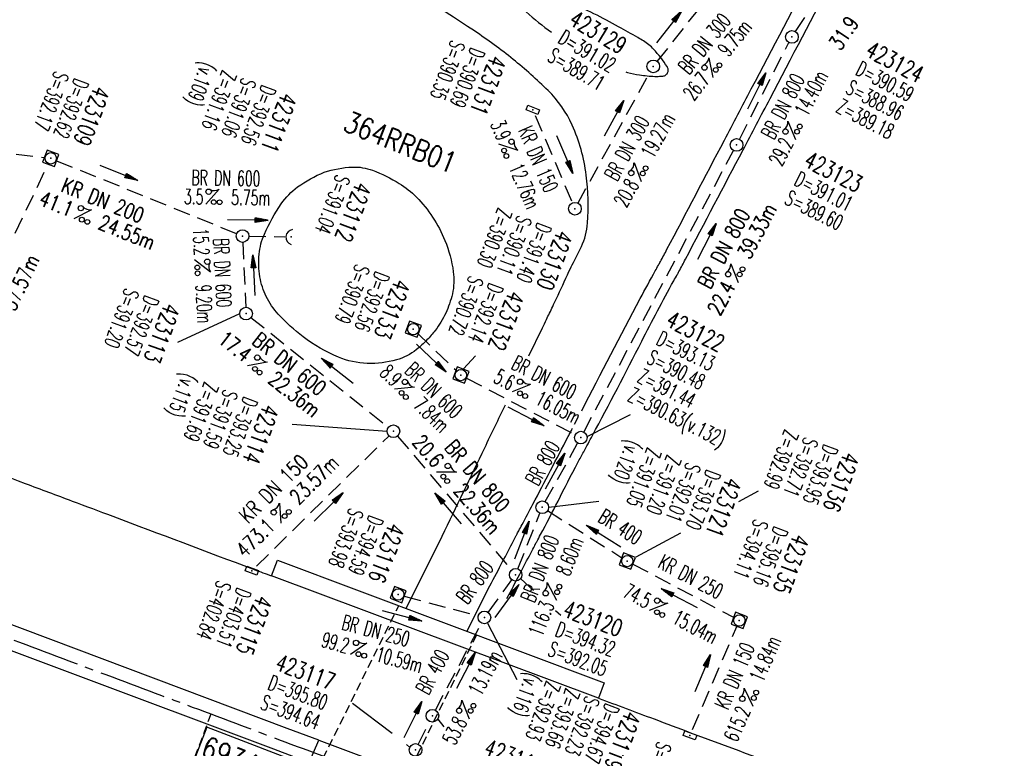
# Model space of a CAD drawing. Extents: x 450316 to 454644, y 428795 to 436505.
# Tile 265 of 324: x 452469 to 452586, y 434076 to 434163. Entities that reach past the tile are written whole.
import ezdxf
from ezdxf.enums import TextEntityAlignment as Align

# ---------------------------------------------------------------- set-up
doc = ezdxf.new("R2010")
doc.units = 0
doc.header["$LTSCALE"] = 2
doc.header["$MEASUREMENT"] = 0
for name, pattern in [('ACHSE', [5.5, 4, -0.5, 0.5, -0.5]), ('AUSGEZOGEN', [0]), ('GESTRICH-X2', [1.5, 1, -0.5]), ('GESTRICHELT', [0.75, 0.5, -0.25])]:
    doc.linetypes.add(name, pattern=pattern)
doc.layers.get('0').update_dxf_attribs({"linetype": 'CONTINUOUS'})
for name, color, linetype in [('ACHSETOP', 1, 'ACHSE'), ('BAUWO', 1, 'CONTINUOUS'), ('BAUWUTOP', 1, 'GESTRICHELT'), ('FBR', 8, 'CONTINUOUS'), ('HEKTOM', 1, 'GESTRICHELT'), ('KANAL', 7, 'GESTRICH-X2'), ('Netzknoten_PKT-NR', 7, 'CONTINUOUS'), ('PFEIL', 7, 'CONTINUOUS'), ('RRB', 4, 'AUSGEZOGEN'), ('SCHACHTNR', 6, 'CONTINUOUS'), ('SCHSYMBOL', 7, 'CONTINUOUS'), ('TEXTO', 4, 'CONTINUOUS'), ('TEXTU', 4, 'CONTINUOUS')]:
    doc.layers.add(name, color=color, linetype=linetype)
doc.styles.add('ROMANS', font='romans.shx', dxfattribs={"width": 0.8})

# ---------------------------------------------------------------- blocks, each defined once
blk = doc.blocks.new('40')
at = {"color": 0}
blk.add_arc((0.02, 0.31), 0.91, 192.5363, 347.4637, dxfattribs=at)
blk.add_point((0, 0), dxfattribs=at)
blk = doc.blocks.new('PROM')
blk.add_line((1.57, 1.82), (0.02, 0.02))
for centre, radius in [((0.32, 1.51), 0.317), ((0.94, 0.29), 0.283), ((1.64, 0.29), 0.283)]:
    blk.add_circle(centre, radius)
blk.add_arc((0.99, 2.68), 1.03, 239.1414, 303.3549)
blk = doc.blocks.new('PFEIL2')
at = {"color": 0}
for p, q in [((0.88, 0), (-2.4, -0.01)), ((0.88, -0.27), (0.88, 0.28)), ((0.88, 0.28), (2.43, 0.01)), ((0.91, 0.27), (0.88, 0.26)), ((0.97, 0.26), (0.88, 0.25)), ((1.02, 0.25), (0.88, 0.23)), ((1.07, 0.24), (0.88, 0.21)), ((1.13, 0.23), (0.88, 0.19)), ((1.18, 0.22), (0.88, 0.17)), ((1.24, 0.21), (0.88, 0.15)), ((1.29, 0.21), (0.88, 0.14)), ((1.34, 0.2), (0.88, 0.12)), ((1.4, 0.19), (0.88, 0.1)), ((1.45, 0.18), (0.88, 0.08)), ((1.51, 0.17), (0.88, 0.06)), ((1.56, 0.16), (0.88, 0.04)), ((1.61, 0.15), (0.88, 0.02)), ((1.67, 0.14), (0.88, 0.01)), ((1.72, 0.13), (0.88, -0.01)), ((1.78, 0.12), (0.88, -0.03)), ((1.83, 0.11), (0.88, -0.05)), ((1.88, 0.1), (0.88, -0.07)), ((1.94, 0.09), (0.88, -0.09)), ((2.05, 0.08), (0.88, -0.12)), ((1.99, 0.08), (0.88, -0.11)), ((2.1, 0.07), (0.88, -0.14)), ((2.15, 0.06), (0.88, -0.16)), ((2.21, 0.05), (0.88, -0.18)), ((2.26, 0.04), (0.88, -0.2)), ((2.32, 0.03), (0.88, -0.22)), ((2.37, 0.02), (0.88, -0.23)), ((2.42, 0.01), (0.88, -0.25)), ((2.43, 0.01), (0.88, -0.27))]:
    blk.add_line(p, q, dxfattribs=at)
blk = doc.blocks.new('20')
blk.add_lwpolyline([(-0.75, -0.75), (0.75, -0.75), (0.75, 0.75), (-0.75, 0.75)], close=True)
blk.add_circle((0, 0), 0.676)
blk.add_point((0, 0))
blk = doc.blocks.new('GST')
at = {"color": 0}
blk.add_circle((0, 0), 0.75, dxfattribs=at)
blk.add_point((0, 0), dxfattribs=at)
blk = doc.blocks.new('10')
blk.add_blockref('GST', (0, 0))
blk = doc.blocks.new('30')
at = {"color": 0}
for p, q in [((-0.75, -0.29), (-0.75, 0.29)), ((-0.75, 0.29), (0.75, 0.29)), ((0.75, 0.29), (0.75, -0.29)), ((0.75, -0.29), (-0.75, -0.29))]:
    blk.add_line(p, q, dxfattribs=at)
blk.add_point((0, 0), dxfattribs=at)

msp = doc.modelspace()

# ---------------------------------------------------------------- linework, layer by layer
at = {"layer": 'ACHSETOP', "flags": 128}
msp.add_lwpolyline([(451271.77, 435019.04, -0.000001), (451272.37, 435018.35, -0.000032), (451272.39, 435018.33), (451288.79, 434999.46, -0.000002), (451296.99, 434990.03, 0.000007), (451305.2, 434980.6, 0.000007), (451313.4, 434971.16, -0.000007), (451321.6, 434961.73, -0.000007), (451329.8, 434952.3, 0.000007), (451338, 434942.87, 0.000007), (451346.21, 434933.43, -0.000007), (451354.41, 434924, -0.000007), (451362.61, 434914.57, 0.000011), (451370.81, 434905.14, 0.000001), (451379.01, 434895.7, 0.000001), (451387.22, 434886.27), (451403.62, 434867.4), (451420.02, 434848.54), (451436.43, 434829.67, -0.000013), (451444.63, 434820.24, 0.000007), (451452.83, 434810.81, 0.000007), (451461.03, 434801.38, -0.000007), (451469.24, 434791.94, -0.000007), (451477.44, 434782.51, 0.000007), (451485.64, 434773.08, 0.000007), (451493.84, 434763.64, -0.000007), (451502.04, 434754.21, -0.000007), (451510.25, 434744.78, 0.000007), (451518.45, 434735.35, 0.000007), (451526.65, 434725.91, -0.000007), (451534.85, 434716.48, -0.000007), (451543.05, 434707.05, 0.000011), (451551.26, 434697.61, 0.000001), (451559.46, 434688.18, 0.000001), (451567.66, 434678.75), (451584.07, 434659.88, -0.000001), (451592.27, 434650.45, -0.000001), (451600.47, 434641.02, -0.000011), (451608.67, 434631.59, 0.000013), (451616.87, 434622.15), (451633.28, 434603.29), (451649.68, 434584.42, -0.000013), (451657.88, 434574.99, 0.000007), (451666.09, 434565.56, 0.000007), (451674.29, 434556.12, -0.000007), (451682.49, 434546.69, -0.000007), (451690.69, 434537.26, 0.000006), (451698.89, 434527.83), (451715.3, 434508.96, -0.000015), (451721.01, 434502.39, 0.000008), (451726.72, 434495.82, 0.000958), (451727.52, 434494.91, 0.000181), (451731.72, 434490.11, 0.003894), (451738.18, 434482.87, 0.00247), (451748.5, 434471.58, 0.003793), (451756.23, 434463.34, 0.003129), (451765.74, 434453.48, 0.00313), (451774.53, 434444.59, 0.003132), (451783.43, 434435.81, 0.003134), (451792.43, 434427.15, 0.003132), (451801.55, 434418.59, 0.003131), (451810.77, 434410.15, 0.00313), (451820.1, 434401.83, 0.003133), (451829.54, 434393.62, 0.003138), (451839.07, 434385.54, 0.003131), (451848.69, 434377.58, 0.003125), (451858.43, 434369.73, 0.003124), (451868.27, 434362, 0.00313), (451878.19, 434354.41, 0.003138), (451888.2, 434346.95, 0.003133), (451898.32, 434339.59, 0.003131), (451908.52, 434332.37, 0.003131), (451918.82, 434325.28, 0.003132), (451929.21, 434318.32, 0.003136), (451939.67, 434311.49, 0.00313), (451950.21, 434304.8, 0.003123), (451960.86, 434298.22, 0.003128), (451971.59, 434291.78, 0.003137), (451982.37, 434285.49, 0.003139), (451993.23, 434279.33, 0.003133), (452004.2, 434273.3, 0.003123), (452015.23, 434267.41, 0.003125), (452026.32, 434261.66, 0.003132), (452037.5, 434256.05, 0.003138), (452048.73, 434250.58, 0.003134), (452060.02, 434245.26, 0.003122), (452071.41, 434240.07, 0.003127), (452083.62, 434234.69, 0.003578), (452094.35, 434230.12, 0.002702), (452108.41, 434224.35, 0.004189), (452117.53, 434220.76, 0.00053), (452126.34, 434217.38, 0.001569), (452129.32, 434216.25, 0.000008), (452135.11, 434214.08, -0.000025), (452140.91, 434211.9), (452164.31, 434203.12, 0.000006), (452176.02, 434198.73, -0.000007), (452187.72, 434194.34), (452211.13, 434185.56), (452234.54, 434176.78, -0.000012), (452246.24, 434172.39, 0.000007), (452257.94, 434168, 0.000002), (452265.75, 434165.08, 0.000001), (452281.35, 434159.22, 0.000005), (452293.05, 434154.83, -0.000007), (452304.76, 434150.44, -0.000019), (452316.46, 434146.05, 0.000015), (452328.17, 434141.66, 0.000002), (452338.1, 434137.94, 0.000001), (452351.57, 434132.88, 0.000004), (452363.28, 434128.49, -0.000006), (452374.98, 434124.1, -0.00002), (452386.68, 434119.71, 0.00002), (452398.39, 434115.32, 0.000006), (452410.09, 434110.93, -0.000004), (452421.8, 434106.54, -0.000001), (452435.27, 434101.49, -0.000002), (452445.2, 434097.76, -0.000015), (452456.91, 434093.37, 0.000019), (452468.61, 434088.98, 0.000007), (452480.31, 434084.59, -0.000006), (452492.02, 434080.2, -0.000002), (452503.72, 434075.81, 0.000002), (452515.42, 434071.42, 0.000006), (452527.13, 434067.03, -0.000007), (452538.83, 434062.64, -0.000019), (452550.54, 434058.25, 0.000015), (452562.24, 434053.86, 0.000002), (452572.17, 434050.13, 0.000001), (452585.65, 434045.08, 0.000004), (452597.35, 434040.69, -0.000006), (452609.05, 434036.3, -0.00002), (452620.76, 434031.91, 0.00002), (452632.46, 434027.52, 0.000006), (452644.17, 434023.13, -0.000004), (452655.87, 434018.74, -0.000001), (452669.35, 434013.68, -0.000002), (452679.28, 434009.96, -0.000015), (452690.98, 434005.57, 0.000014), (452702.68, 434001.18, 0.000011), (452714.39, 433996.79, -0.000001), (452726.09, 433992.4, -0.000007), (452735.03, 433989.04, -0.000005), (452748.18, 433984.11, -0.000156), (452748.22, 433984.1, -0.000005), (452749.5, 433983.61, -0.004183), (452758.69, 433980.07, -0.002721), (452772.75, 433974.43, -0.005081), (452782.77, 433970.22, -0.003908), (452795.7, 433964.52, -0.003912), (452807.05, 433959.3, -0.003907), (452818.33, 433953.9, -0.003903), (452829.52, 433948.33, -0.003904), (452840.62, 433942.58, -0.003907), (452851.63, 433936.66, -0.003909), (452862.54, 433930.57, -0.003906), (452873.35, 433924.31, -0.003899), (452884.08, 433917.88, -0.003907), (452894.71, 433911.27, -0.003917), (452905.21, 433904.52, -0.003914), (452915.61, 433897.6, -0.003904), (452925.91, 433890.51, -0.003895), (452936.11, 433883.25, -0.003902), (452946.17, 433875.85, -0.003909), (452956.12, 433868.3, -0.003904), (452965.96, 433860.58, -0.003908), (452975.67, 433852.7, -0.00391), (452985.26, 433844.69, -0.003909), (452994.72, 433836.52, -0.003908), (453004.05, 433828.2, -0.003902), (453013.25, 433819.74, -0.003901), (453022.32, 433811.14, -0.003907), (453031.26, 433802.39, -0.003913), (453040.05, 433793.51, -0.003909), (453048.99, 433784.19, -0.00418), (453057.22, 433775.34, -0.003621), (453064.8, 433766.92, -0.003001), (453073.81, 433756.65, -0.003775), (453082.93, 433745.95, -0.004894), (453089.82, 433737.59, -0.004962), (453096.58, 433729.04, -0.003805), (453105.2, 433717.74, -0.003005), (453113.36, 433706.73, -0.003643), (453119.97, 433697.57, -0.004174), (453127.23, 433687.17, -0.004295), (453134.1, 433676.95, -0.003507), (453140.02, 433667.85, -0.002688), (453147.59, 433655.9, -0.003695), (453155.36, 433643.25, -0.00538), (453160.55, 433634.47, -0.005332), (453165.53, 433625.6, -0.003667), (453172.54, 433612.58, -0.002679), (453179.1, 433600.02, -0.003501), (453183.99, 433590.35, -0.004313), (453189.2, 433579.67, -0.003909), (453194.74, 433567.79, -0.003909), (453199.85, 433556.38, -0.003909), (453204.78, 433544.89, -0.003903), (453209.81, 433532.66, -0.004384), (453214.1, 433521.7, -0.003423), (453219.66, 433506.82, -0.005955), (453222.69, 433498.22, -0.000145), (453225.57, 433489.74, -0.000252), (453227.22, 433484.85, -0.000085), (453230.06, 433476.42, -0.000405), (453230.66, 433474.65, -0.003646), (453233.57, 433465.74, 0.00217), (453238.42, 433450.76, 0.000006), (453242.33, 433438.88, -0.000007), (453246.23, 433427.01, -0.000012), (453250.13, 433415.13, 0.000009), (453254.03, 433403.26, 0.003001), (453258.01, 433391.4, -0.003002), (453261.98, 433379.55, -0.003008), (453265.82, 433367.65, 0.003009), (453269.65, 433355.76, 0.00001), (453273.55, 433343.88, -0.000019), (453277.45, 433332.01), (453285.26, 433308.26, 0.000005), (453289.16, 433296.38, -0.000004), (453293.06, 433284.51, -0.000001), (453297.41, 433271.27, -0.000001), (453300.87, 433260.76, -0.00001), (453304.77, 433248.88, 0.000008), (453308.67, 433237.01, 0.000011), (453312.58, 433225.13, -0.000004), (453316.48, 433213.26, -0.000007), (453317.96, 433208.76, -0.000002), (453324.28, 433189.51, -0.00006), (453324.75, 433188.09, 0.000004), (453325.21, 433186.68, 0.001409), (453327.81, 433178.86, 0.000842), (453332.21, 433165.79, 0.002106), (453335.59, 433155.93, 0.001506), (453340.42, 433142.18, 0.001603), (453344.59, 433130.55, 0.001566), (453348.93, 433118.67, 0.00157), (453353.28, 433106.99, 0.001563), (453357.73, 433095.28, 0.001555), (453362.24, 433083.61, 0.001558), (453366.82, 433071.99, 0.001562), (453371.48, 433060.39, 0.001561), (453376.21, 433048.82, 0.001565), (453381.01, 433037.27, 0.001565), (453385.88, 433025.76, 0.001563), (453390.82, 433014.29, 0.001561), (453395.84, 433002.83, 0.001559), (453400.93, 432991.41, 0.00156), (453406.08, 432980.03, 0.001563), (453411.31, 432968.67, 0.001565), (453416.61, 432957.35, 0.001562), (453421.98, 432946.08, 0.001558), (453427.42, 432934.81, 0.001559), (453432.94, 432923.58, 0.001564), (453438.52, 432912.41, 0.001566), (453444.16, 432901.27, 0.001564), (453449.89, 432890.15, 0.001558), (453455.36, 432879.68, 0.001394), (453461.54, 432868.03, 0.001724), (453468.57, 432854.96, 0.002516), (453473.46, 432846.05, 0.001346), (453478.16, 432837.66, 0.000835), (453485.79, 432824.15, 0.000825), (453493.39, 432810.79, 0.001335), (453498.13, 432802.56, 0.002522), (453503.26, 432793.8, 0.001723), (453510.87, 432781.05, 0.001395), (453517.7, 432769.77, 0.001557), (453523.88, 432759.7, 0.001564), (453531.45, 432747.52, 0.002105), (453537.15, 432738.52, 0.001027), (453545.2, 432725.95, 0.001523), (453550.68, 432717.5, 0.000001), (453550.84, 432717.26, 0.000124), (453550.84, 432717.26, 0.000024), (453557.6, 432706.91, -0.000007), (453564.35, 432696.57, -0.000001), (453571.19, 432686.1, 0.000005), (453578.03, 432675.64, 0.000012), (453584.86, 432665.17, -0.000012), (453591.7, 432654.7, -0.000004), (453598.53, 432644.24, 0.000004), (453605.37, 432633.77, 0.000001), (453612.2, 432623.31, -0.000001), (453619.04, 432612.84, -0.000004), (453625.87, 432602.38, 0.000003), (453632.71, 432591.91), (453646.38, 432570.98, -0.000014), (453650.94, 432564, -0.000007), (453660.05, 432550.05, -0.002465), (453666.82, 432539.57, 0.002471), (453673.57, 432529.12, 0.002497), (453680.47, 432518.67, -0.002488), (453687.39, 432508.18, -0.000003), (453694.22, 432497.72, 0.000006), (453701.06, 432487.25), (453714.73, 432466.32, -0.000006), (453721.57, 432455.86, 0.000006), (453728.4, 432445.39, 0.000183), (453728.47, 432445.28, -0.000027), (453728.97, 432444.52, -0.003905), (453733.99, 432436.71, -0.002472), (453741.77, 432424.27, -0.005163), (453747.3, 432415.1, -0.003867), (453754.47, 432402.74, -0.003958), (453760.53, 432391.89, -0.003913), (453766.49, 432380.82, -0.003903), (453772.25, 432369.72, -0.003904), (453777.83, 432358.53, -0.003901), (453783.48, 432346.73, -0.004288), (453788.46, 432335.91, -0.003523), (453794.25, 432322.76, -0.004762), (453798.38, 432312.96, -0.001651), (453802.11, 432303.78, -0.002689), (453804.34, 432298.12, -0.001542), (453805.53, 432295.04, -0.000893), (453807.56, 432289.71, -0.005639), (453811.07, 432280.12, -0.003891), (453815.88, 432266.14, -0.00573), (453819.49, 432254.95, -0.005082), (453823.29, 432242.26, -0.004537), (453827.3, 432227.85, -0.006762), (453829.77, 432218.12, -0.001828), (453832.34, 432207.23, -0.002855), (453833.92, 432200.25, -0.000688), (453834.59, 432197.18, -0.000614), (453835.33, 432193.75, -0.005087), (453837.35, 432183.82, -0.003463), (453840.08, 432169.2, -0.004355), (453841.88, 432158.58, -0.003298), (453844.05, 432144.52, -0.003873), (453845.96, 432130.87, -0.004703), (453847.34, 432119.6, -0.004431), (453848.68, 432106.66, -0.004859), (453849.68, 432094.85, -0.001971), (453850.76, 432079.75, -0.003754), (453851.23, 432071.81, -0.000235), (453851.27, 432071.06, -0.000154), (453851.33, 432069.9, -0.005004), (453851.76, 432059.36, -0.003657), (453852.1, 432044.92, -0.006284), (453852.13, 432034.65, -0.00442), (453851.87, 432020.06, -0.004496), (453851.36, 432005.74, -0.005961), (453850.74, 431994.95, -0.004032), (453849.63, 431980.54, -0.005521), (453848.62, 431970.04, -0.000545), (453848.17, 431965.89, -0.00099), (453847.92, 431963.6, -0.002817), (453847.08, 431956.57, -0.001743), (453845.62, 431945.22, -0.004295), (453844.13, 431934.59, -0.003233), (453841.93, 431920.5, -0.003719), (453839.9, 431908.59, -0.003474), (453837.54, 431895.88, -0.003471), (453834.93, 431882.78, -0.003984), (453832.48, 431871.4, -0.002961), (453829.25, 431857.36, -0.00403), (453826.74, 431847.07, -0.001132), (453824.96, 431840.11, -0.001603), (453823.67, 431835.21, -0.002375), (453822.37, 431830.36, -0.001541), (453820.3, 431822.92, -0.005811), (453817.74, 431814.24, -0.003321), (453813, 431799.15, -0.004369), (453808.95, 431786.93, -0.004589), (453804.89, 431775.36, -0.004977), (453800.13, 431762.59, -0.00596), (453795.93, 431752.02, -0.002426), (453790.61, 431739.3, -0.004094), (453787.37, 431731.79, -0.000338), (453786.71, 431730.31, -0.000388), (453786.14, 431729.02, -0.004625), (453782.63, 431721.36, -0.002368), (453775.59, 431706.51, -0.004069), (453770.2, 431695.52, -0.003863), (453764.34, 431684.03, -0.004659), (453758.24, 431672.55, -0.005048), (453752.4, 431662.07, -0.002758), (453744.86, 431649, -0.004203), (453739.78, 431640.49, -0.000453), (453738.55, 431638.46, -0.00049), (453737.41, 431636.59, -0.004121), (453733.36, 431630.11, -0.00246), (453726.45, 431619.35, -0.006277), (453720.59, 431610.57, -0.004581), (453712.3, 431598.73, -0.005038), (453704.6, 431588.16, -0.005528), (453697.38, 431578.67, -0.004083), (453688.22, 431567.1, -0.005886), (453681.7, 431559.21, -0.001219), (453676.74, 431553.36, -0.002238), (453674.01, 431550.2, -0.001962), (453670.56, 431546.26, -0.001297), (453665.3, 431540.34, -0.004313), (453658.17, 431532.48, -0.003182), (453648.34, 431521.97, -0.004167), (453639.22, 431512.51, -0.00462), (453630.85, 431504.12, -0.002727), (453619.91, 431493.48, -0.004271), (453612.84, 431486.78, -0.000068), (453609.88, 431484.03, -0.000648), (453609.57, 431483.75, -0.000003), (453600.64, 431475.49, -0.000005), (453594.49, 431469.8), (453576.13, 431452.83), (453557.78, 431435.85), (453539.42, 431418.88), (453521.07, 431401.91, 0.000001), (453511.89, 431393.42, 0.000001), (453502.71, 431384.94, 0.000013), (453493.53, 431376.45, -0.000013), (453484.35, 431367.96, 0), (453475.18, 431359.48, 0), (453466, 431350.99), (453447.64, 431334.02, 0.000001), (453438.46, 431325.53, 0.000001), (453429.29, 431317.04, 0.000013), (453420.11, 431308.56, -0.000007), (453410.93, 431300.07, -0.000004), (453403.53, 431293.23, -0.000002), (453392.58, 431283.1, -0.00001), (453383.4, 431274.61, 0.000015), (453374.22, 431266.13, 0.000014), (453365.04, 431257.64, -0.000013), (453355.86, 431249.15, 0), (453343.63, 431237.84, -0.000001), (453337.51, 431232.18), (453319.15, 431215.21, 0.000001), (453309.98, 431206.72, 0.000001), (453300.8, 431198.24, 0.000013), (453291.62, 431189.75, -0.000013), (453282.44, 431181.26, -0.000001), (453273.27, 431172.78, -0.000001), (453264.09, 431164.29), (453245.73, 431147.32), (453227.38, 431130.34), (453209.02, 431113.37, 0.000014), (453199.84, 431104.89, -0.000009), (453190.66, 431096.4, -0.000019), (453181.49, 431087.91, 0.000019), (453172.31, 431079.43, 0.000009), (453163.13, 431070.94, -0.000008), (453153.95, 431062.45), (453135.6, 431045.48, 0.000009), (453134.86, 431044.8, 0.000002), (453130.42, 431040.69, 0.002804), (453126.11, 431036.66, 0.001372), (453117.38, 431028.36, 0.005333), (453110.16, 431021.31, 0.003613), (453099.69, 431010.7, 0.004216), (453091.36, 431002.01, 0.003913), (453082.55, 430992.5, 0.00391), (453074.2, 430983.2, 0.003911), (453066, 430973.77, 0.003912), (453057.94, 430964.21, 0.003915), (453050.03, 430954.53, 0.00391), (453042.29, 430944.73, 0.003905), (453034.68, 430934.8, 0.003908), (453027.23, 430924.75, 0.003912), (453019.95, 430914.6, 0.003918), (453012.83, 430904.33, 0.003918), (453005.87, 430893.95, 0.003907), (452999.07, 430883.47, 0.0039), (452992.43, 430872.86, 0.003908), (452985.95, 430862.15, 0.00392), (452979.66, 430851.37, 0.00392), (452973.54, 430840.5, 0.003904), (452967.57, 430829.49, 0.003903), (452961.77, 430818.39, 0.003916), (452956.17, 430807.24, 0.00392), (452950.74, 430796, 0.00391), (452945.47, 430784.65, 0.003904), (452940.39, 430773.22, 0.00391), (452935.48, 430761.73, 0.003913), (452930.76, 430750.17, 0.003909), (452926.22, 430738.51, 0.003913), (452921.86, 430726.79, 0.003918), (452917.69, 430715.02, 0.003913), (452913.7, 430703.18, 0.003909), (452909.89, 430691.26, 0.003904), (452906.27, 430679.29, 0.003908), (452902.84, 430667.28, 0.003914), (452899.6, 430655.21, 0.003911), (452896.55, 430643.09, 0.003914), (452893.69, 430630.91, 0.003917), (452891.02, 430618.71, 0.003911), (452890.73, 430617.31, 0.000237), (452886.25, 430594.17, 0.007575), (452884.76, 430585.79, 0.003906), (452882.25, 430569.49)], format="xyb", dxfattribs=at)
at = {"layer": 'BAUWO'}
msp.add_line((452538, 434082.07), (452499.22, 434096.57), dxfattribs=at)
msp.add_lwpolyline([(452499.22, 434096.57), (452499.92, 434098.43), (452538.69, 434083.91), (452538, 434082.07)], dxfattribs=at)
at = {"layer": 'BAUWO', "flags": 128}
msp.add_lwpolyline([(452503.69, 434074.45), (452504.84, 434077.1), (452516.74, 434072.64), (452515.52, 434069.98)], close=True, dxfattribs=at)
at = {"layer": 'BAUWUTOP'}
for p, q in [((452496.7, 434057.49), (452514.31, 434093.04)), ((452523.54, 434089.58), (452505.96, 434054.02))]:
    msp.add_line(p, q, dxfattribs=at)
at = {"layer": 'FBR'}
for points in [[(452303.93, 433986.53, 0.000005), (452343.63, 433981.92, 0.000161)], [(452303.64, 433983.99, 0.000005), (452343.33, 433979.38, 0.000161)], [(452527.14, 434093.88, 0.001201), (452528.67, 434096.79, 0.001412), (452529.97, 434099.28, 0.00008), (452530.44, 434100.18, -0.001008), (452530.47, 434100.25, -0.00686), (452530.68, 434100.63, 0.003025), (452531.14, 434101.48, 0.008937), (452533.21, 434105.45, -0.007784), (452535.56, 434110.02, -0.001052), (452536.25, 434111.28, 0.000686), (452537.29, 434113.22, 0.006074), (452543.13, 434124.39, -0.009436), (452546.93, 434131.56, -0.002594), (452547.35, 434132.31, 0.005569), (452547.55, 434132.66, 0.00248), (452548.32, 434134.12, 0.00028), (452555.15, 434147.08, 0.000071), (452558.36, 434153.18, -0.00003), (452566.03, 434167.79, -0.000777)], [(452529.76, 434122.68), (452531.35, 434125.98, -0.000798), (452531.83, 434126.97, 0.000512), (452532.57, 434128.5, 0.004691), (452533.02, 434129.46, -0.001411), (452534.5, 434132.66, -0.009222), (452535.03, 434133.74, 0.005243), (452535.97, 434135.62, 0.096122), (452536.71, 434138.42, 0.048625), (452536.55, 434144.1, 0.074993), (452534.88, 434150.03, 0.092479), (452532.02, 434154.13, 0.024352), (452527.88, 434157.82, 0.023649), (452523.28, 434161.19, 0.007762), (452509.88, 434169.78, 0.016474), (452503.38, 434173.51, 0.001265), (452491.86, 434179.6, 0.001052), (452477.98, 434186.84, 0.000913), (452467.87, 434192.07, 0.000619), (452452.96, 434199.73, 0.015052)], [(452536.01, 434116.16, -0.000944), (452542.96, 434129.45, -0.004854), (452544.74, 434132.75, -0.004261), (452545.11, 434133.41, 0.006355), (452545.36, 434133.85, 0.002476), (452546.13, 434135.3, 0.00028), (452552.94, 434148.24, 0.000071), (452556.13, 434154.31, -0.00003), (452563.83, 434168.95, -0.000777), (452569.06, 434178.87, -0.000711), (452569.99, 434180.61, -0.041483)], [(452527.38, 434167.4, 0.198424), (452526.81, 434167.43, 0.198424), (452526.39, 434167.05, 0.176492), (452526.34, 434166.55, 0.176492), (452526.63, 434166.13, 0.044096), (452532.43, 434161.03, 0.051844)], [(452541.24, 434156.34, 0.027667), (452541.44, 434156.27, 0.028231), (452542.87, 434155.98, 0.022504), (452544.7, 434155.8, 0.022317), (452544.95, 434155.8, 0.009253), (452545.56, 434155.83, 0.135095), (452545.93, 434155.93, 0.135095), (452546.19, 434156.21, 0.136434), (452546.28, 434156.59, 0.136434), (452546.15, 434156.96, 0.042509), (452544.55, 434159.03, 0.071234), (452543.34, 434160.01, 0.00593), (452542.67, 434160.4, 0.001747), (452540.39, 434161.69, 0.024233), (452534.48, 434164.63, 0.020987), (452527.38, 434167.4, 0.198424)], [(452456.99, 434112.39, 0.000045), (452469.99, 434107.54, -0.000104), (452475.57, 434105.45, -0.000764), (452480.38, 434103.65, 0.000222), (452496.98, 434097.4, 0.001957), (452497.17, 434097.32, 0.00019), (452499.22, 434096.57)], [(452538, 434082.07, 0.000011), (452544.59, 434079.61, 0.000017), (452548.92, 434077.98), (452554.64, 434075.85, 0.000112), (452566.98, 434071.23, -0.000173), (452579.32, 434066.62, -0.00098), (452585.57, 434064.27, 0.001072), (452591.81, 434061.91, 0.00019), (452597.18, 434059.91, -0.000068), (452602.55, 434057.9, -0.000085), (452624.39, 434049.73, -0.000297), (452630.64, 434047.39, -0.000306), (452633.89, 434046.17, -0.000044), (452656.33, 434037.7, -0.000134), (452661.51, 434035.75, 0.000068), (452671.73, 434031.89, 0.002005), (452678.17, 434029.49, 0.000757), (452695.24, 434023.23, 0.006913), (452700.98, 434021.23, 0.004922), (452709.1, 434018.6, 0.026912), (452715.31, 434017.03, 0.025009), (452722.14, 434016.03, 0.021265), (452724.43, 434015.91, 0.004848), (452734.52, 434015.91, 0.024197)], [(452515.21, 434092.7), (452519.46, 434101.29, 0.000179), (452524.51, 434111.77, 0.000159), (452526.97, 434116.87)], [(452522.42, 434090), (452524.93, 434095.04, 0.001197), (452526.47, 434097.95, 0.001412), (452527.76, 434100.43, 0.000089), (452528.24, 434101.36, -0.00124), (452528.28, 434101.42, -0.007673), (452528.55, 434101.93, 0.005301), (452528.95, 434102.65, 0.002289), (452530.23, 434105.08, 0.000695), (452534.41, 434113.09, 0.000034), (452534.67, 434113.58, -0.000013), (452534.92, 434114.07, -0.001071)]]:
    msp.add_lwpolyline(points, format="xyb", dxfattribs=at)
at = {"layer": 'FBR', "flags": 128}
for points in [[(452504.83, 434077.1), (452501.09, 434078.49), (452457.15, 434095), (452435.13, 434103.2), (452390.74, 434119.72), (452368.21, 434128.18), (452308.97, 434150.4)], [(452308.09, 434147.92), (452359.68, 434128.49), (452376.76, 434122.15), (452388.62, 434117.7), (452408.77, 434110.09), (452450.78, 434094.29), (452499.45, 434076.05), (452503.69, 434074.45)]]:
    msp.add_lwpolyline(points, dxfattribs=at)
at = {"layer": 'HEKTOM'}
msp.add_line((452492.03, 434080.19), (452483.41, 434057.24), dxfattribs=at)
at = {"layer": 'KANAL'}
for p, q in [((452561.38, 434161.12), (452572.06, 434177.06)), ((452544.97, 434157.56), (452550.09, 434164.03)), ((452554.72, 434148.34), (452560.59, 434159.81)), ((452388.5, 434156.12), (452472.28, 434146.19)), ((452535.56, 434140.75), (452544.12, 434156.34)), ((452530.5, 434151.16), (452534.91, 434140.81)), ((452536.25, 434113.62), (452554.03, 434147.03)), ((452473.72, 434145.81), (452495.09, 434137.16)), ((452457.22, 434112.84), (452472.72, 434145.41)), ((452496.53, 434136.87), (452500.78, 434136.78)), ((452495.81, 434136.12), (452496.16, 434128.44)), ((452496.78, 434127.22), (452513.09, 434114.19)), ((452516.56, 434125.31), (452521.16, 434120.91)), ((452522.34, 434120.03), (452535.25, 434113.31)), ((452497.44, 434097.72), (452513.16, 434113.19)), ((452514.16, 434113.16), (452527.69, 434097.28)), ((452531.69, 434105.38), (452535.53, 434112.31)), ((452528.44, 434097.41), (452531.06, 434104)), ((452531.97, 434104.31), (452540.78, 434098.72)), ((452542.09, 434097.97), (452554.03, 434091.66)), ((452524.91, 434092.25), (452527.72, 434096.09)), ((452514.97, 434094.16), (452523.75, 434091.84)), ((452518.66, 434080.66), (452524.12, 434090.97)), ((452549.16, 434078.34), (452554.41, 434090.59)), ((452516.62, 434076.59), (452517.97, 434079.31))]:
    msp.add_line(p, q, dxfattribs=at)
at = {"layer": 'Netzknoten_PKT-NR'}
msp.add_lwpolyline([(452504.6, 434073.6), (452491.53, 434078.63), (452489.92, 434074.43), (452502.98, 434069.4)], close=True, dxfattribs=at)
at = {"layer": 'RRB', "flags": 128}
msp.add_lwpolyline([(452505.47, 434144.43, -0.07109), (452508.82, 434145.05, -0.101659), (452511.19, 434144.67, -0.045658), (452514.38, 434143.11, -0.062826), (452516.41, 434141.5, -0.048674), (452518.33, 434139.1, -0.0478), (452519.79, 434136.34, -0.062804), (452520.78, 434132.64, -0.091411), (452520.67, 434130.01, -0.052642), (452519.88, 434127.73, -0.053175), (452518.64, 434125.68, -0.032214), (452517.66, 434124.55, -0.028319), (452516.4, 434123.4, -0.10167), (452514.04, 434122.19, -0.076653), (452510.58, 434121.77, -0.090018), (452507.15, 434122.51, -0.065062), (452502.97, 434124.91, -0.044764), (452500.02, 434127.62, -0.071237), (452498.6, 434129.7, -0.07224), (452497.84, 434132.04, -0.066376), (452497.75, 434134.72, -0.079203), (452498.37, 434137.1, -0.047144), (452500.37, 434140.69, -0.084385), (452502.31, 434142.69, -0.064662)], format="xyb", close=True, dxfattribs=at)
at = {"layer": 'SCHACHTNR'}
for p, q in [((452495.42, 434127.64), (452488.05, 434124.23)), ((452521.99, 434121.11), (452523.4, 434122.67)), ((452536.65, 434113.1), (452541.8, 434115.73)), ((452512.92, 434113.68), (452501.67, 434114.54)), ((452556.95, 434106.63), (452554.61, 434105.36)), ((452532.12, 434104.72), (452538.06, 434105.45)), ((452547.74, 434101.65), (452542.43, 434098.79)), ((452528.79, 434096.22), (452530.3, 434094.85)), ((452532.91, 434092.48), (452533.53, 434091.91)), ((452524.83, 434090.97), (452528.32, 434084.3)), ((452513.52, 434077.87), (452508.83, 434081.43)), ((452518.96, 434079.57), (452519.66, 434078.68)), ((452515.6, 434076.28), (452515.24, 434076.56))]:
    msp.add_line(p, q, dxfattribs=at)

# ---------------------------------------------------------------- block references
at = {"layer": 'PFEIL'}
for p, rotation in [((452546.37, 434161.68), 51.5246), ((452556.76, 434154.06), 62.89559999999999), ((452539.83, 434150.83), 61.19869999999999), ((452534.02, 434146.54), 293.0635), ((452481.11, 434144.36), 337.9424), ((452496.41, 434138.76), 359.1129), ((452550.85, 434136.23), 61.9662), ((452497.12, 434132.22), 92.6342), ((452518.17, 434122.39), 316.0961), ((452507.03, 434120.9), 141.4138), ((452529.41, 434115.47), 332.4433), ((452532.84, 434108.98), 61.0356), ((452505.99, 434104.75), 44.5565), ((452520.17, 434104.57), 130.4014), ((452528.91, 434100.81), 68.4533), ((452538.62, 434101.3), 147.6993), ((452527.13, 434093.58), 53.7678), ((452547.6, 434093.93), 152.0871), ((452514.71, 434091.82), 345.1341), ((452522.27, 434085.34), 62.1702), ((452550.36, 434085.02), 66.775), ((452515.99, 434079.51), 63.62790000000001)]:
    msp.add_blockref('PFEIL2', p, dxfattribs=dict(at, rotation=rotation))
at = {"layer": 'SCHSYMBOL'}
for name, p, rotation in [('10', (452560.95, 434160.49), 339.4385), ('10', (452544.5, 434156.99), 339.4385), ('30', (452530.22, 434151.84), 339.4385), ('10', (452554.39, 434147.68), 339.4385), ('20', (452473.03, 434146.09), 339.4385), ('10', (452535.21, 434140.11), 339.4385), ('10', (452495.78, 434136.87), 339.4385), ('40', (452501.53, 434136.78), 264.572612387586), ('10', (452496.2, 434127.68), 339.4385), ('20', (452516.04, 434125.83), 339.4385), ('20', (452521.68, 434120.39), 339.4385), ('10', (452513.68, 434113.73), 339.4385), ('10', (452535.91, 434112.97), 339.4385), ('10', (452531.34, 434104.71), 339.4385), ('20', (452541.42, 434098.33), 339.4385), ('30', (452496.89, 434097.19), 339.4385), ('10', (452528.18, 434096.7), 339.4385), ('20', (452514.24, 434094.36), 339.4385), ('10', (452524.47, 434091.64), 339.4385), ('20', (452554.71, 434091.29), 339.4385), ('10', (452518.31, 434079.98), 339.4385), ('30', (452548.86, 434077.66), 339.4385), ('10', (452516.3, 434075.93), 339.4385)]:
    msp.add_blockref(name, p, dxfattribs=dict(at, rotation=rotation))
at = {"layer": 'TEXTU'}
for p, rotation in [((452551.56, 434155.66), 51.5246), ((452561.39, 434148.28), 62.89559999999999), ((452526.17, 434147.76), 293.0635), ((452543.06, 434143.33), 61.19869999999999), ((452491.42, 434140.62), 359.1129), ((452475.74, 434138.9), 337.9424), ((452490.08, 434134.08), 272.6342), ((452554.57, 434131.35), 61.9662), ((452496.34, 434121.48), 321.4138000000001), ((452513.77, 434118.71), 316.0961), ((452527.72, 434118.4), 332.4433), ((452518.77, 434108.87), 310.4014), ((452500.31, 434102.8), 44.5565), ((452533.03, 434093.66), 68.4533), ((452543.98, 434092.45), 332.0871000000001), ((452508.55, 434087.25), 345.1341), ((452556.33, 434081.11), 66.775), ((452522.66, 434079.59), 62.1702)]:
    msp.add_blockref('PROM', p, dxfattribs=dict(at, rotation=rotation))

# ---------------------------------------------------------------- texts
at = {"layer": 'Netzknoten_PKT-NR', "style": 'ROMANS', "width": 0.8}
msp.add_text('6934014', height=2.5, rotation=338.9675, dxfattribs=at).set_placement((452490.68, 434075.27))
at = {"layer": 'RRB', "style": 'ROMANS', "width": 0.8}
msp.add_text('364RRB01', height=2.5, rotation=338.1, dxfattribs=at).set_placement((452507.56, 434149.43))
at = {"layer": 'SCHACHTNR', "style": 'ROMANS'}
for s, height, rotation, width, p in [('423129', 2, 329.5128, 0.7, (452534.35, 434162.02)), ('D=391.02', 1.8, 329.5128, 0.6, (452533.08, 434159.87)), ('S=390.35', 1.8, 249.4385, 0.6, (452520.55, 434160.21)), ('423124', 2, 332.3339, 0.7, (452569.52, 434158.31)), ('D=390.69', 1.8, 249.4385, 0.6, (452522.9, 434159.34)), ('S=389.71', 1.8, 329.5128, 0.6, (452531.82, 434157.71)), ('(v.109)', 1.8, 249.4385, 0.6, (452490.92, 434157.65)), ('423131', 2, 249.4385, 0.7, (452525.24, 434158.46)), ('D=390.59', 1.8, 332.3339, 0.6, (452568.36, 434156.09)), ('S=392.17', 1.8, 249.4385, 0.6, (452473.53, 434156.56)), ('Z=391.16', 1.8, 249.4385, 0.6, (452493.41, 434156.64)), ('D=392.62', 1.8, 249.4385, 0.6, (452475.88, 434155.69)), ('S=391.06', 1.8, 249.4385, 0.6, (452495.76, 434155.77)), ('S=388.96', 1.8, 332.3339, 0.6, (452567.2, 434153.87)), ('423109', 2, 249.4385, 0.7, (452478.22, 434154.81)), ('D=392.56', 1.8, 249.4385, 0.6, (452498.1, 434154.89)), ('423111', 2, 249.4385, 0.7, (452500.44, 434154.02)), ('Z=389.18', 1.8, 332.3339, 0.6, (452566.04, 434151.65)), ('423123', 2, 333.229, 0.7, (452562.21, 434145.22)), ('D=391.01', 1.8, 333.229, 0.6, (452561.09, 434142.99)), ('S=391.04', 1.8, 249.4385, 0.6, (452506.91, 434144.29)), ('423112', 2, 249.4385, 0.7, (452509.25, 434143.42)), ('S=389.60', 1.8, 333.229, 0.6, (452559.96, 434140.75)), ('Z=390.30', 1.8, 249.4385, 0.6, (452526.1, 434140.32)), ('S=390.11', 1.8, 249.4385, 0.6, (452528.45, 434139.45)), ('D=391.40', 1.8, 249.4385, 0.6, (452530.79, 434138.57)), ('423130', 2, 249.4385, 0.7, (452533.14, 434137.7)), ('S=390.79', 1.8, 249.4385, 0.6, (452509.23, 434133.66)), ('D=392.56', 1.8, 249.4385, 0.6, (452511.57, 434132.79)), ('423133', 2, 249.4385, 0.7, (452513.88, 434131.91)), ('S=390.72', 1.8, 249.4385, 0.6, (452522.72, 434132.28)), ('S=391.20', 1.8, 249.4385, 0.6, (452481.87, 434130.81)), ('D=392.14', 1.8, 249.4385, 0.6, (452525.06, 434131.41)), ('D=392.57', 1.8, 249.4385, 0.6, (452484.22, 434129.94)), ('423132', 2, 249.4385, 0.7, (452527.41, 434130.53)), ('423113', 2, 249.4385, 0.7, (452486.56, 434129.06)), ('423122', 2, 333.2133, 0.7, (452545.85, 434126.31)), ('D=393.13', 1.8, 333.2133, 0.6, (452544.72, 434124.08)), ('S=390.48', 1.8, 333.2133, 0.6, (452543.6, 434121.84)), ('Z=391.44', 1.8, 333.2133, 0.6, (452542.45, 434119.64)), ('(v.115)', 1.8, 249.4385, 0.6, (452488.7, 434120.74)), ('Z=391.69', 1.8, 249.4385, 0.6, (452491.29, 434119.69)), ('Z=390.63(v.132)', 1.8, 333.2133, 0.6, (452541.32, 434117.41)), ('S=391.59', 1.8, 249.4385, 0.6, (452493.6, 434118.82)), ('D=393.25', 1.8, 249.4385, 0.6, (452495.95, 434117.94)), ('423114', 2, 249.4385, 0.7, (452498.29, 434117.07)), ('Z=392.99', 1.8, 249.4385, 0.6, (452560.1, 434114.02)), ('S=392.71', 1.8, 249.4385, 0.6, (452562.44, 434113.15)), ('(v.120)', 1.8, 249.4385, 0.6, (452541.42, 434112.81)), ('Z=391.05', 1.8, 249.4385, 0.6, (452543.82, 434111.9)), ('D=393.95', 1.8, 249.4385, 0.6, (452564.78, 434112.27)), ('Z=391.20', 1.8, 249.4385, 0.6, (452546.16, 434111.03)), ('423136', 2, 249.4385, 0.7, (452567.13, 434111.4)), ('S=392.01', 1.8, 249.4385, 0.6, (452548.5, 434110.15)), ('D=393.70', 1.8, 249.4385, 0.6, (452550.85, 434109.28)), ('423121', 2, 249.4385, 0.7, (452553.19, 434108.4)), ('S=393.98', 1.8, 249.4385, 0.6, (452508.49, 434104.74)), ('D=394.59', 1.8, 249.4385, 0.6, (452510.84, 434103.87)), ('423116', 2, 249.4385, 0.7, (452513.18, 434102.99)), ('S=394.11', 1.8, 249.4385, 0.6, (452556.51, 434103.43)), ('D=395.16', 1.8, 249.4385, 0.6, (452558.85, 434102.55)), ('423135', 2, 249.4385, 0.7, (452561.19, 434101.68)), ('S=402.84', 1.8, 249.4385, 0.6, (452492.81, 434096.16)), ('D=403.51', 1.8, 249.4385, 0.6, (452495.16, 434095.29)), ('423115', 2, 249.4385, 0.7, (452497.5, 434094.41)), ('423120', 2, 339.4385, 0.7, (452533.63, 434091.84)), ('D=394.32', 1.8, 339.4385, 0.6, (452532.75, 434089.5)), ('S=392.05', 1.8, 339.4385, 0.6, (452531.88, 434087.16)), ('423117', 2, 339.4385, 0.7, (452499.52, 434085.51)), ('(v.116)', 1.8, 249.4385, 0.6, (452529.48, 434085.22)), ('D=395.80', 1.8, 339.4385, 0.6, (452498.65, 434083.17)), ('Z=392.93', 1.8, 249.4385, 0.6, (452531.85, 434084.21)), ('Z=393.66', 1.8, 249.4385, 0.6, (452534.16, 434083.34)), ('S=394.64', 1.8, 339.4385, 0.6, (452497.77, 434080.83)), ('S=392.23', 1.8, 249.4385, 0.6, (452536.51, 434082.46)), ('D=394.67', 1.8, 249.4385, 0.6, (452538.85, 434081.59)), ('423119', 2, 249.4385, 0.7, (452541.19, 434080.71)), ('423118', 2, 339.4385, 0.7, (452524.28, 434075.41)), ('S=403.24', 1.8, 249.4385, 0.6, (452545.04, 434077.05))]:
    msp.add_text(s, height=height, rotation=rotation, dxfattribs=dict(at, width=width)).set_placement(p)
at = {"layer": 'TEXTO', "style": 'ROMANS'}
for s, rotation, width, p in [('BR DN 300', 51.5246, 0.6, (452551.28, 434159.14)), ('BR DN 800', 62.8956, 0.6, (452560.68, 434151.84)), ('BR DN 300', 61.1987, 0.6, (452542.17, 434146.86)), ('KR DN 150', 293.0635, 0.6, (452530.03, 434145.65)), ('BR DN 600', 359.1129, 0.6, (452493.8, 434142.85)), ('KR DN 200', 337.9424, 0.75, (452478.88, 434140.28)), ('BR DN 800', 61.9662, 0.75, (452553.66, 434134.97)), ('BR DN 600', 272.6342, 0.6, (452492.51, 434132.49)), ('BR DN 600', 321.4138, 0.75, (452500.77, 434121)), ('BR DN 600', 332.4433, 0.6, (452531.15, 434119.32)), ('BR DN 600', 316.0961, 0.6, (452517.84, 434117.94)), ('BR DN 800', 310.4014, 0.75, (452522.95, 434107.84)), ('BR 800', 61.0356, 0.6, (452532.17, 434109.53)), ('KR DN 150', 44.5565, 0.75, (452500.08, 434106.27)), ('BR 400', 327.6993, 0.6, (452540.12, 434101.64)), ('BR DN 800', 68.4533, 0.6, (452531.89, 434097.11)), ('KR DN 250', 332.0871, 0.6, (452548.53, 434095.69)), ('BR 800', 53.7678, 0.6, (452524.07, 434095.3)), ('BR DN 250', 345.1341, 0.6, (452511.36, 434089.2)), ('BR 400', 62.1702, 0.6, (452519.12, 434084.77)), ('KR DN 150', 66.775, 0.6, (452554.98, 434084.36))]:
    msp.add_text(s, height=1.8, rotation=rotation, dxfattribs=dict(at, width=width)).set_placement(p, align=Align.CENTER)
at = {"layer": 'TEXTU', "style": 'ROMANS'}
for s, rotation, width, p in [('9.75m', 51.5246, 0.6, (452553.43, 434158.01)), ('31.9', 56.145, 0.75, (452566.72, 434158.75)), ('26.7', 51.5246, 0.6, (452549.3, 434152.79)), ('14.40m', 62.8956, 0.6, (452562.77, 434150.96)), ('3.9', 293.0635, 0.6, (452525.14, 434150.15)), ('19.27m', 61.1987, 0.6, (452544.5, 434145.96)), ('29.2', 62.8956, 0.6, (452559.74, 434145.02)), ('12.76m', 293.0635, 0.6, (452527.33, 434144.99)), ('20.8', 61.1987, 0.6, (452541.31, 434140.12)), ('3.5', 359.1129, 0.6, (452488.82, 434140.66)), ('5.75m', 359.1129, 0.6, (452494.42, 434140.57)), ('41.1', 337.9424, 0.75, (452471.5, 434140.62)), ('39.33m', 61.9662, 0.75, (452555.97, 434133.99)), ('24.55m', 337.9424, 0.75, (452478.53, 434137.78)), ('15.2', 272.6342, 0.6, (452489.91, 434137.75)), ('37.57m', 64.5629, 0.75, (452468.78, 434127.84)), ('9.20m', 272.6342, 0.6, (452490.23, 434131.09)), ('22.4', 61.9662, 0.75, (452552.41, 434127.3)), ('17.4', 321.4138, 0.75, (452492.75, 434124.34)), ('8.9', 316.0961, 0.6, (452511.93, 434120.5)), ('5.6', 332.4433, 0.6, (452525.42, 434119.58)), ('22.36m', 321.4138, 0.75, (452498.69, 434119.59)), ('7.84m', 316.0961, 0.6, (452515.93, 434116.63)), ('16.05m', 332.4433, 0.6, (452530.36, 434117.01)), ('20.6', 310.4014, 0.75, (452515.82, 434112.35)), ('23.57m', 44.5565, 0.75, (452502.44, 434104.91)), ('22.36m', 310.4014, 0.75, (452520.72, 434106.6)), ('473.1', 44.5565, 0.75, (452496.09, 434098.63)), ('8.60m', 68.4533, 0.6, (452534.55, 434096.42)), ('74.5', 332.0871, 0.6, (452540.75, 434094.16)), ('116.3', 68.4533, 0.6, (452531.28, 434089.25)), ('15.04m', 332.0871, 0.6, (452546.62, 434091.03)), ('99.2', 345.1341, 0.6, (452505.01, 434088.19)), ('14.84m', 66.775, 0.6, (452557.51, 434083.85)), ('10.59m', 345.1341, 0.6, (452511.45, 434086.47)), ('13.19m', 62.1702, 0.6, (452524.06, 434082.23)), ('615.2', 66.775, 0.6, (452554.45, 434076.76)), ('53.8', 62.1702, 0.6, (452520.97, 434076.36))]:
    msp.add_text(s, height=1.8, rotation=rotation, dxfattribs=dict(at, width=width)).set_placement(p)

doc.saveas('drawing.dxf')
